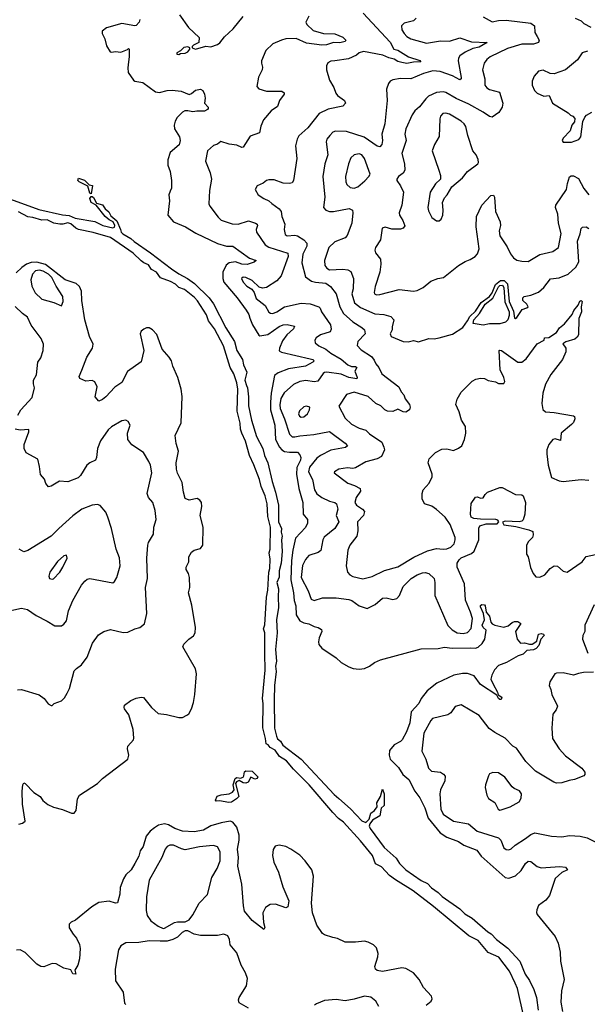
# Model space of a CAD drawing. Extents: x 2133461 to 2293071, y 753526 to 916327.
# Tile 259 of 459: x 2200982 to 2205383, y 858371 to 866013. Entities that reach past the tile are written whole.
import ezdxf

# ---------------------------------------------------------------- set-up
doc = ezdxf.new("R2010")
doc.units = 0

msp = doc.modelspace()

# ---------------------------------------------------------------- linework, layer by layer
at = {"layer": '0CON10XD'}
for points in [[(2201913.8, 866015), (2201908, 865995), (2201885, 865968.8), (2201873.8, 865966.2), (2201775, 865984.4), (2201655, 865950.8), (2201622, 865925), (2201620.8, 865905), (2201641.2, 865865), (2201655, 865810), (2201682.5, 865765), (2201695, 865760), (2201725, 865766.2), (2201765, 865760), (2201818.3, 865781.7), (2201825, 865790), (2201830, 865785), (2201832, 865725), (2201826.4, 865686.4), (2201820.8, 865639.2), (2201824.3, 865604.3), (2201863.3, 865545), (2201875.9, 865535.9), (2201936.7, 865525), (2202034.4, 865454.4), (2202065, 865449.2), (2202125, 865464.3), (2202165, 865465.6), (2202235, 865459.2), (2202295, 865433.8), (2202315, 865440), (2202345, 865465.8), (2202384.1, 865474.1), (2202403.1, 865463.1), (2202415.4, 865435.4), (2202420.4, 865405), (2202414.3, 865365), (2202442.5, 865335), (2202444.4, 865325), (2202438.1, 865315), (2202415, 865303.8), (2202356.1, 865303.9), (2202325, 865297.5), (2202285, 865307.1), (2202261.2, 865305), (2202245, 865296.5), (2202202.9, 865255), (2202186.7, 865225), (2202180, 865195), (2202182.1, 865165), (2202221.8, 865105), (2202226.4, 865075), (2202217.4, 865042.6), (2202147.5, 864982.5), (2202129.5, 864925), (2202130.6, 864885), (2202149.4, 864835), (2202158.6, 864765), (2202160, 864705), (2202148.8, 864681.2), (2202138, 864655), (2202143.6, 864606.4), (2202130, 864495), (2202173.3, 864445), (2202266.7, 864405), (2202346.5, 864356.5), (2202515, 864276.9), (2202585, 864254.4), (2202635, 864256), (2202762.9, 864162.9), (2202816.7, 864145), (2202799.5, 864130.5), (2202745, 864113.1), (2202705, 864116.1), (2202655, 864133), (2202605, 864126.5), (2202582.3, 864107.7), (2202557.1, 864055), (2202557.4, 864005), (2202565, 863976.9), (2202668.7, 863855), (2202738.8, 863758.8), (2202758.8, 863725), (2202767, 863697), (2202786.4, 863645), (2202835, 863565.5), (2202845, 863560), (2202905, 863571.1), (2202995, 863632.2), (2203025, 863644.6), (2203056.9, 863646.9), (2203112.5, 863635), (2203106.2, 863615), (2203052.6, 863567.4), (2203019.6, 863520.4), (2202995.4, 863465), (2202994, 863444), (2203011.9, 863431.9), (2203235, 863382), (2203255.7, 863375), (2203264.2, 863365), (2203256, 863355), (2203198, 863325), (2203065, 863303.1), (2202985, 863271.6), (2202957.3, 863252.7), (2202932.7, 863115), (2202927.2, 863045), (2202926.6, 862985), (2202940.9, 862930.9), (2202960, 862865), (2202965.7, 862755), (2202995.3, 862695), (2203013.6, 862673.6), (2203035, 862662.4), (2203075, 862655.7), (2203135, 862656.1), (2203154.8, 862635), (2203161, 862615), (2203158, 862595), (2203131.7, 862538.3), (2203128.4, 862485), (2203147.4, 862375), (2203177.3, 862265), (2203180.9, 862175), (2203214, 862135), (2203214.4, 862105), (2203198.8, 862071.2), (2203120.4, 861989.6), (2203099.5, 861895), (2203088.8, 861815), (2203084.8, 861665), (2203106.1, 861565), (2203110, 861505), (2203123.3, 861463.3), (2203126.9, 861395), (2203155, 861347.9), (2203185, 861331.2), (2203225, 861324.4), (2203265, 861304.4), (2203296.6, 861296.6), (2203321.2, 861281.2), (2203325.7, 861265), (2203303.3, 861216.7), (2203298.2, 861185), (2203301.5, 861165), (2203324.4, 861135), (2203435, 861060.6), (2203473.8, 861025), (2203535, 860989.5), (2203568.9, 860978.9), (2203615, 860972.7), (2203655, 860976.5), (2203695.3, 860994.7), (2203732, 861025), (2203780, 861045), (2204095, 861130.2), (2204226.2, 861133.8), (2204275, 861142.2), (2204335, 861135.9), (2204478, 861138), (2204515, 861136.5), (2204536.8, 861143.2), (2204568.7, 861171.3), (2204588.1, 861205), (2204600, 861275), (2204575.8, 861295), (2204568.6, 861315), (2204585.6, 861355), (2204577.5, 861405), (2204554.5, 861455), (2204555, 861466.7), (2204565.6, 861474.4), (2204585, 861471.9), (2204590.5, 861465), (2204600, 861415), (2204623.8, 861385), (2204635, 861337.5), (2204645, 861323.3), (2204665, 861313.3), (2204735, 861298.8), (2204770.7, 861309.3), (2204800, 861335), (2204818.3, 861341.7), (2204845, 861342.5), (2204867.5, 861327.5), (2204827.5, 861265), (2204840, 861205), (2204863.8, 861173.8), (2204895, 861176), (2204935, 861165.4), (2204955, 861167.3), (2204991.1, 861188.9), (2205005.5, 861244.5), (2205025, 861250), (2205043, 861243), (2205048, 861235), (2205021.5, 861205), (2205006.6, 861155), (2204986.9, 861133.1), (2204965, 861122.8), (2204915, 861118.2), (2204885, 861089.5), (2204846.7, 861075), (2204756.4, 861023.6), (2204695, 861000.6), (2204663.6, 860966.4), (2204642.5, 860925), (2204636.2, 860895), (2204652, 860855), (2204688, 860795), (2204693, 860773), (2204719.2, 860755), (2204715, 860736.2), (2204705, 860736), (2204694.3, 860745), (2204681.7, 860771.7), (2204554.3, 860854.3), (2204505, 860921.4), (2204455, 860940), (2204415, 860939.6), (2204349.2, 860925), (2204216.5, 860863.5), (2204140.6, 860805), (2204094.5, 860745), (2204077.5, 860705), (2204018, 860642), (2204006.2, 860555), (2203981, 860485), (2203946.8, 860425), (2203935, 860411.6), (2203884.6, 860385), (2203850, 860340), (2203845.5, 860305), (2203854.4, 860275), (2203919.8, 860209.8), (2203953.6, 860155), (2203998.8, 860115), (2204046.7, 860026.7), (2204083.6, 859975), (2204122.3, 859895), (2204149.1, 859815), (2204243.1, 859703.1), (2204295, 859668), (2204384.7, 859634.7), (2204426, 859606), (2204526.8, 859566.8), (2204560.1, 859520.1), (2204745, 859356.5), (2204775, 859350.4), (2204825, 859368.8), (2204871.4, 859408.6), (2204904.8, 859465.2), (2204925, 859481.5), (2204945, 859478.9), (2204995, 859441.5), (2205025, 859430.5), (2205169.7, 859440.3), (2205215, 859436.7), (2205228.8, 859415), (2205185, 859393.3), (2205133.4, 859346.6), (2205090.5, 859215), (2205060.2, 859179.8), (2205005, 859137.1), (2204990.6, 859105), (2204988.6, 859085), (2204995, 859068.8), (2205135, 858896.9), (2205156.5, 858846.5), (2205173.7, 858775), (2205175.6, 858705), (2205204.7, 858565), (2205183, 858475), (2205178.7, 858388.7), (2205191.5, 858315)], [(2202222.2, 866052.2), (2202291.7, 865951.7), (2202372.5, 865875), (2202370, 865835), (2202330, 865815), (2202320, 865805), (2202320, 865795), (2202345, 865783.3), (2202425, 865806.7), (2202465, 865802.5), (2202515, 865820), (2202535, 865834.3), (2202569.1, 865880.9), (2202636.5, 865943.5), (2202715, 866038.1)], [(2203225, 866040), (2203199.4, 865995), (2203209.2, 865975), (2203258.7, 865928.7), (2203337.4, 865907.4), (2203425, 865903.6), (2203486.9, 865876.9), (2203510, 865855), (2203506.2, 865845), (2203465, 865834.8), (2203415, 865836.4), (2203361.4, 865818.6), (2203324.1, 865815.9), (2203205, 865831.4), (2203125, 865868.6), (2203045, 865865.3), (2203010.8, 865855), (2202944.5, 865825), (2202891.5, 865775), (2202857.5, 865695), (2202855.8, 865675), (2202865.6, 865645), (2202863.1, 865625), (2202833.8, 865566.2), (2202821.2, 865495), (2202836, 865476), (2202895, 865459.1), (2203015, 865457.5), (2203033.3, 865445), (2203033.3, 865435), (2202996.2, 865385), (2202981.7, 865338.3), (2202931.2, 865305), (2202872, 865235), (2202853, 865187), (2202841.2, 865135), (2202770, 865110), (2202715, 865024), (2202705, 865020.8), (2202665, 865038.6), (2202605, 865047.5), (2202542.5, 865067.5), (2202515, 865046.7), (2202485, 865036.2), (2202439.2, 864995), (2202422.9, 864915), (2202460, 864825), (2202468.6, 864775), (2202453, 864687), (2202447.5, 864585), (2202455.7, 864565), (2202520.3, 864480.3), (2202545, 864457.8), (2202628.6, 864428.6), (2202675, 864426.5), (2202755, 864451.4), (2202810, 864435), (2202823.8, 864425), (2202826, 864415), (2202814.3, 864385), (2202818.1, 864365), (2202884.8, 864264.8), (2202915, 864247.3), (2203060.5, 864200.5), (2203062.5, 864175), (2203010.6, 864025), (2202975, 863985.6), (2202895.9, 863934.1), (2202865, 863929.5), (2202838.2, 863938.2), (2202785, 863988.5), (2202735, 864013.6), (2202715, 864014.4), (2202702.9, 864005), (2202713.6, 863975), (2202742.2, 863945), (2202782.2, 863922.2), (2202799.2, 863895), (2202815, 863850.6), (2202885.6, 863795), (2202915, 863743.1), (2202925.4, 863735.4), (2202945, 863733.1), (2202975, 863746.4), (2203034.7, 863785.3), (2203165, 863813.1), (2203235, 863807.1), (2203300.6, 863785), (2203312.9, 863775), (2203322.2, 863745), (2203392.9, 863645), (2203398.3, 863611.7), (2203389.1, 863590.9), (2203315, 863568.2), (2203282, 863545), (2203269.2, 863525), (2203274.2, 863505), (2203301.3, 863481.3), (2203355, 863456.9), (2203395, 863423.9), (2203475, 863378.2), (2203525.8, 863335.8), (2203555, 863322.3), (2203585, 863321.5), (2203595.4, 863315), (2203581.6, 863285), (2203598.5, 863235), (2203595.4, 863224.6), (2203535, 863235.6), (2203475, 863260.8), (2203362.9, 863277.1), (2203345.3, 863274.7), (2203335, 863266.2), (2203292.5, 863207.5), (2203265, 863202.5), (2203201.9, 863211.9), (2203155.3, 863204.7), (2203105, 863181.9), (2203031.8, 863118.2), (2203007.8, 863072.2), (2202999.5, 863025), (2203002.5, 862995), (2203035.8, 862915.8), (2203075, 862795.6), (2203095, 862776.7), (2203115, 862774.5), (2203155.3, 862784.7), (2203263.8, 862793.8), (2203385, 862817.1), (2203506.8, 862726.8), (2203523.3, 862705), (2203507.1, 862692.9), (2203395, 862671.2), (2203315, 862630.6), (2203285, 862609.3), (2203229, 862541), (2203220.8, 862505), (2203251.1, 862445), (2203266.9, 862365), (2203285, 862332.2), (2203325.9, 862305.9), (2203385, 862275.4), (2203425, 862266.2), (2203438.2, 862255), (2203447.5, 862215), (2203435.8, 862165), (2203457.5, 862115), (2203424.4, 862065), (2203342.2, 861997.8), (2203331.8, 861975), (2203316.8, 861893.2), (2203295, 861876.9), (2203224, 861855), (2203197.6, 861822.4), (2203175, 861776.2), (2203164.7, 861685), (2203219.3, 861579.3), (2203242.5, 861515), (2203265, 861504.4), (2203330, 861525), (2203435, 861526.9), (2203535, 861513.3), (2203558, 861505), (2203613.6, 861463.6), (2203675, 861442.5), (2203739.2, 861475), (2203795, 861522.9), (2203824.3, 861525.7), (2203875, 861514.4), (2203905, 861522.2), (2203927.1, 861545), (2203955.5, 861615), (2204017.9, 861675), (2204064.4, 861705), (2204105, 861720.8), (2204125, 861723.3), (2204153.3, 861715), (2204196, 861675), (2204201.9, 861645), (2204200, 861545), (2204300.6, 861310.6), (2204335, 861277.7), (2204375, 861254.7), (2204421.5, 861248.5), (2204455, 861256.2), (2204482.2, 861287.8), (2204493.5, 861365), (2204478.4, 861415), (2204437.9, 861507.9), (2204430, 861635), (2204374.5, 861765), (2204374.4, 861795), (2204388.7, 861821.3), (2204405, 861835.4), (2204485, 861870), (2204505, 861887.5), (2204541.2, 861975), (2204543.1, 862066.9), (2204550.6, 862085), (2204599.3, 862100.7), (2204685, 862099.2), (2204696.9, 862115), (2204688.9, 862128.9), (2204675, 862133.9), (2204553.8, 862136.2), (2204502.9, 862142.9), (2204482.9, 862152.9), (2204476.2, 862175), (2204482.3, 862257.7), (2204515, 862307.1), (2204531.2, 862311.2), (2204555, 862300), (2204575, 862302.5), (2204590.7, 862329.3), (2204610, 862345), (2204705, 862382.5), (2204721.7, 862381.7), (2204825, 862327.5), (2204875, 862326.2), (2204885, 862318), (2204902.9, 862265), (2204898.1, 862175), (2204885, 862131.5), (2204875, 862121.1), (2204855, 862115.2), (2204745, 862122.2), (2204725.9, 862114.1), (2204735, 862093.8), (2204830.1, 862080.1)], [(2203646, 866065), (2203855, 865838.2), (2203883.3, 865785), (2203915, 865776.9), (2203995.9, 865725.9), (2204085, 865695.6), (2204092.5, 865685), (2204035, 865684), (2203985, 865674.1), (2203945, 865680), (2203915, 865689.2), (2203885, 865708.2), (2203845, 865716), (2203797.2, 865737.2), (2203646.7, 865766.7), (2203615, 865755.6), (2203592.8, 865737.2), (2203531.3, 865708.7), (2203424.4, 865694.4), (2203395, 865690.6), (2203371.9, 865678.1), (2203362, 865655), (2203360, 865625), (2203383.4, 865543.4), (2203417.1, 865487.1), (2203432.4, 865442.4), (2203445.4, 865425.4), (2203500, 865385), (2203508.8, 865365), (2203486.6, 865343.4), (2203375, 865318.1), (2203305, 865285.6), (2203215, 865174.2), (2203147.4, 865112.6), (2203133.1, 865085), (2203121.1, 865035), (2203131.1, 864935), (2203104.3, 864765), (2203095, 864747.5), (2203075, 864742.3), (2203025, 864743.8), (2202955, 864769.2), (2202915, 864770.8), (2202895, 864766), (2202868.8, 864745), (2202823.8, 864725), (2202807.5, 864695), (2202832, 864655), (2202873.8, 864625), (2202915, 864608.1), (2202937.7, 864587.7), (2202994.3, 864545), (2203010, 864525), (2203014.3, 864485), (2203037.8, 864425), (2203033.5, 864385), (2203039.2, 864345), (2203055.6, 864335.6), (2203115, 864340.5), (2203135.5, 864335.5), (2203184.6, 864304.6), (2203209.1, 864279.1), (2203208.1, 864255), (2203176.4, 864193.6), (2203168.5, 864125), (2203198.3, 864018.3), (2203245, 863983.8), (2203275, 863975.4), (2203355, 863968.1), (2203391.7, 863941.7), (2203437.1, 863885), (2203464.7, 863785), (2203493.8, 863733.8), (2203565, 863667.7), (2203634.4, 863625), (2203655.6, 863605), (2203661.1, 863575), (2203602.7, 863515), (2203599.5, 863485), (2203630.8, 863450.8), (2203709.5, 863399.5), (2203729.6, 863369.6), (2203742.8, 863342.8), (2203766.9, 863315), (2203790, 863265), (2203922.5, 863165), (2203938.8, 863125), (2203961.2, 863101.2), (2203970.3, 863070.3), (2204005, 863027.5), (2204008.8, 863005), (2204003.8, 862985), (2203975, 862968), (2203955, 862970), (2203915, 862990), (2203875, 862972.9), (2203835, 862974.5), (2203814.2, 862985), (2203782, 863015), (2203744.3, 863035), (2203685, 863087.8), (2203575, 863122.1), (2203515.4, 863104.6), (2203456.7, 863013.3), (2203505, 862921.4), (2203555.7, 862875), (2203615, 862843.3), (2203665, 862827.1), (2203695, 862799.2), (2203789.2, 862735), (2203806.4, 862696.4), (2203809.4, 862675), (2203786.3, 862623.7), (2203755, 862604.4), (2203665, 862582.5), (2203585.3, 862534.7), (2203565, 862530), (2203524.3, 862534.3), (2203455.8, 862524.2), (2203423.3, 862505), (2203421.2, 862495), (2203525, 862416.2), (2203578.5, 862398.5), (2203622.2, 862375), (2203624.5, 862355), (2203592.1, 862305), (2203580.5, 862265), (2203592.9, 862245), (2203640.8, 862215), (2203655.6, 862195), (2203646.7, 862165), (2203601.8, 862115), (2203603.3, 862045), (2203595.4, 862005), (2203542.5, 861935), (2203525.8, 861895), (2203514.1, 861774.1), (2203523.8, 861725), (2203541.2, 861705), (2203565, 861690.6), (2203643.2, 861673.2), (2203715, 861692.2), (2203810.9, 861739.1), (2203913.6, 861766.4), (2204037, 861843), (2204145, 861891.4), (2204215, 861908.6), (2204265, 861903.1), (2204295, 861906.5), (2204325, 861919.5), (2204349.5, 861945), (2204359.5, 861975), (2204358.5, 861995), (2204320.6, 862095), (2204281.8, 862151.8), (2204215, 862212.9), (2204176.3, 862236.3), (2204121.2, 862255), (2204101.4, 862295), (2204101.9, 862335), (2204111.4, 862365), (2204156, 862415), (2204180, 862465), (2204179.2, 862485), (2204148, 862575), (2204155.9, 862604.1), (2204205.9, 862654.1), (2204255, 862680), (2204293.6, 862683.6), (2204345, 862670), (2204385, 862688.8), (2204410, 862705), (2204430.8, 862755), (2204440.8, 862805), (2204438.8, 862855), (2204408.8, 862905), (2204390.5, 862970.5), (2204363.9, 863026.1), (2204375, 863067.5), (2204405, 863123.3), (2204491.2, 863208.8), (2204517.7, 863222.3), (2204555, 863230.8), (2204585, 863229.2), (2204615, 863212), (2204672.3, 863202.3), (2204695, 863190), (2204735, 863190), (2204742.5, 863205), (2204736.2, 863235), (2204708.1, 863295), (2204698.8, 863445), (2204705, 863449.2), (2204718, 863445), (2204845, 863354.4), (2204875, 863354.4), (2204908.6, 863381.4), (2204993.2, 863496.8), (2205047.5, 863525), (2205050, 863545), (2205085, 863546.7), (2205144.2, 863585), (2205167.3, 863622.7), (2205205, 863651.9), (2205264.5, 863725.5), (2205278.9, 863755), (2205312.6, 863797.4), (2205325, 863827.5), (2205335, 863833.8), (2205343.8, 863825), (2205335.7, 863785), (2205338.6, 863745), (2205317.1, 863695), (2205313.9, 863566.1), (2205305, 863549.2), (2205286, 863535), (2205216.9, 863513.1), (2205192.3, 863497.7), (2205216.7, 863465), (2205215.5, 863435), (2205190.6, 863375), (2205101, 863259), (2205059.6, 863185), (2205037.9, 863115), (2205030, 863035), (2205038.3, 862988.3), (2205058.8, 862968.8), (2205125, 862964.3), (2205275, 862938), (2205283.6, 862933.6), (2205286.7, 862915), (2205275, 862887.5), (2205259.7, 862870.3), (2205180.8, 862805), (2205175, 862747.5), (2205135, 862759.2), (2205115, 862755.8), (2205085, 862716.7), (2205070, 862675), (2205068, 862645), (2205080, 862555), (2205105, 862460), (2205165, 862434.3), (2205195, 862428.6), (2205335, 862445.6), (2205395, 862440.6)], [(2204055, 866025.8), (2204035, 866005.6), (2203962.7, 865987.3), (2203941.4, 865965), (2203944.4, 865935), (2203964.3, 865905), (2203985, 865883.1), (2204015, 865865.6), (2204135, 865831.1), (2204245, 865849.4), (2204315, 865846.9), (2204395, 865872.2), (2204485, 865840.9), (2204605.8, 865835), (2204545, 865798.9), (2204495, 865789.3), (2204435, 865761), (2204395, 865733.3), (2204384.8, 865715.2), (2204382.5, 865695), (2204405.5, 865564.5), (2204405.4, 865554.6), (2204395, 865545.7), (2204337.2, 865577.2), (2204241, 865611), (2204185, 865616.7), (2204113.9, 865596.1), (2204015, 865553.9), (2203933.5, 865556.5), (2203875, 865546.9), (2203853.8, 865535), (2203841.7, 865518.3), (2203825.8, 865475), (2203830, 865385), (2203813.1, 865205), (2203788.8, 865125), (2203794.2, 865075), (2203789.2, 865045), (2203775, 865026.2), (2203755, 865032), (2203652.8, 865102.8), (2203515, 865144.6), (2203431.2, 865148.8), (2203410.9, 865139.1), (2203385.6, 865115), (2203364.5, 865085), (2203358.5, 865065), (2203370, 864965), (2203348.5, 864895), (2203331.5, 864795), (2203349.2, 864635), (2203336.7, 864555), (2203355, 864536.2), (2203384.5, 864524.5), (2203415, 864523.5), (2203536.8, 864546.8), (2203561.2, 864535), (2203566, 864515), (2203556.5, 864435), (2203521.4, 864338.6), (2203505, 864320.6), (2203425, 864289.1), (2203378.5, 864245), (2203346.5, 864145), (2203347.1, 864105), (2203364.3, 864085), (2203385, 864072.9), (2203486.3, 864076.3), (2203525, 864071.5), (2203549.4, 864059.4), (2203570.4, 864005), (2203567.4, 863925), (2203556.8, 863885), (2203576.8, 863815), (2203625, 863779.7), (2203735, 863729.4), (2203805, 863726.1), (2203859.3, 863709.3), (2203881.9, 863685), (2203869.4, 863629.4), (2203871.2, 863605), (2203854.3, 863575), (2203861.2, 863555), (2203955, 863515.6), (2203995, 863512.5), (2204035, 863524), (2204075, 863513.8), (2204155, 863538), (2204195, 863536.2), (2204233.9, 863543.9), (2204337.3, 863572.7), (2204416.7, 863625), (2204455, 863676.2), (2204471.4, 863708.6), (2204515, 863751.5), (2204560.8, 863819.2), (2204625, 863863.8), (2204645, 863892.2), (2204672.4, 863957.6), (2204709.7, 863990.3), (2204738.6, 863988.6), (2204763, 863963), (2204776.7, 863825), (2204811.6, 863751.6), (2204817.7, 863697.7), (2204825, 863694.2), (2204837, 863703), (2204877.3, 863762.7), (2204915, 863776.2), (2204923.8, 863785), (2204913.8, 863805), (2204882.5, 863835), (2204883.3, 863855), (2204893.3, 863865), (2204945, 863875.6), (2205005, 863898.9), (2205046.9, 863935), (2205097.6, 864002.4), (2205165, 864010.4), (2205235, 864037.1), (2205295, 864093.3), (2205316.5, 864135), (2205307.2, 864295), (2205328.2, 864351.8), (2205335, 864393.3), (2205345, 864402.5), (2205375, 864406.2), (2205395, 864393.8)], [(2204575, 866034.3), (2204645, 865996), (2204695, 866007.1), (2204755, 866008.5), (2204945.5, 865985.5), (2204974.2, 865965), (2204976.9, 865915), (2204993.5, 865883.5), (2205010.8, 865855), (2205003.8, 865835), (2204965, 865823.6), (2204875, 865824.5), (2204765, 865790.7), (2204630, 865725), (2204605, 865704.4), (2204583.6, 865675), (2204571.1, 865625), (2204588.5, 865555), (2204588.9, 865505), (2204603.1, 865485), (2204625, 865471.4), (2204701.7, 865451.7), (2204729.2, 865365), (2204723.8, 865335), (2204697.3, 865292.7), (2204645, 865256.7), (2204625, 865261.2), (2204576.7, 865295), (2204465, 865357.1), (2204365, 865400.4), (2204285, 865447.5), (2204265, 865452.2), (2204215, 865447.5), (2204151.4, 865418.6), (2204129.8, 865400.2), (2204082.2, 865337.8), (2204046.2, 865305), (2204024.5, 865275.5), (2203975.6, 865165), (2203969.2, 865125), (2203977.8, 865075), (2203945.5, 864975), (2203964.5, 864895), (2203969.1, 864845), (2203955, 864821.4), (2203918, 864795), (2203906, 864775), (2203906.2, 864765), (2203935, 864724), (2203957.3, 864675), (2203945.4, 864575), (2203923.5, 864515), (2203926.5, 864495), (2203952.7, 864455), (2203967.6, 864412.4), (2203956.2, 864395), (2203935, 864386.7), (2203867.6, 864387.6), (2203815, 864404.2), (2203793.5, 864396.5), (2203779.6, 864305), (2203741.2, 864245), (2203736, 864225), (2203740, 864205), (2203778.6, 864155), (2203782.2, 864115), (2203774.5, 864055), (2203737.9, 863942.1), (2203730, 863895), (2203734.3, 863884.3), (2203748.6, 863878.6), (2203775, 863880.5), (2203925, 863919.1), (2204035, 863906.9), (2204065, 863911.4), (2204110, 863935), (2204170, 863985), (2204225, 864005.7), (2204268.3, 864011.7), (2204385, 864104.2), (2204435, 864136.7), (2204475, 864151.2), (2204514.1, 864175.9), (2204532.7, 864197.3), (2204545.6, 864235), (2204521.9, 864405), (2204522.9, 864485), (2204566.2, 864575), (2204635, 864650), (2204655, 864652.5), (2204663.8, 864635), (2204670.5, 864525), (2204708.1, 864445), (2204708.9, 864415), (2204700.5, 864375), (2204705, 864336), (2204761.6, 864251.6), (2204786.4, 864195), (2204810.6, 864165), (2204837.3, 864147.3), (2204875, 864137.9), (2204925, 864136.9), (2205015, 864190.5), (2205116, 864214), (2205158.5, 864245), (2205181.1, 864355), (2205158.8, 864435), (2205153.3, 864505), (2205137.5, 864555), (2205140, 864575), (2205221.9, 864695), (2205228.3, 864741.7), (2205245, 864793.3), (2205258.8, 864801.2), (2205275, 864800.8), (2205315, 864781.2), (2205355, 864702.5), (2205395, 864653.1)], [(2205290, 866025), (2205334.4, 866004.4), (2205356.2, 865985), (2205411.2, 865955)], [(2202215, 865743.8), (2202228.3, 865751.7), (2202265, 865753.8), (2202285, 865763.3), (2202302.5, 865785), (2202300, 865795), (2202285, 865802.5), (2202255, 865796.7), (2202229.3, 865770.7), (2202200, 865755), (2202200, 865745), (2202215, 865743.8)], [(2205385, 865768), (2205343.3, 865755), (2205307, 865703), (2205215, 865623.8), (2205125, 865592.5), (2205095, 865595.7), (2205040.9, 865620.9), (2205005, 865614.3), (2204970, 865575), (2204955.6, 865535), (2204954.4, 865505), (2204974, 865465), (2204995, 865444), (2205045, 865418.8), (2205087.5, 865425), (2205114.3, 865364.3), (2205235, 865290), (2205251.7, 865271.7), (2205270, 865265), (2205286.4, 865246.4), (2205285, 865220), (2205263.3, 865195), (2205250.5, 865149.5), (2205195, 865092.5), (2205187.5, 865075), (2205195, 865063.3), (2205261.7, 865061.7), (2205316.1, 865083.9), (2205333.3, 865105), (2205347.3, 865222.7), (2205362.9, 865257.1), (2205376.9, 865273.1), (2205417.1, 865295)], [(2204235, 864453.3), (2204250, 864465), (2204262.7, 864497.3), (2204265.7, 864535.7), (2204260, 864595), (2204275, 864630), (2204297.3, 864652.7), (2204333, 864717), (2204415, 864785.8), (2204455.4, 864834.6), (2204534, 864895), (2204539.2, 864905), (2204537.3, 864927.3), (2204521.2, 864965), (2204494.4, 864995), (2204455.5, 865115), (2204441.2, 865185), (2204429.5, 865205), (2204405, 865226.9), (2204315, 865278.9), (2204285, 865288.8), (2204264, 865286), (2204245.6, 865265), (2204240.5, 865245), (2204234.5, 865105.5), (2204197.1, 865045), (2204180, 864995), (2204232.5, 864845), (2204243.6, 864803.6), (2204243.6, 864776.4), (2204205, 864740), (2204163.8, 864673.8), (2204145.7, 864555.7), (2204150.7, 864530.7), (2204178.8, 864478.8), (2204215, 864453.3), (2204235, 864453.3)], [(2203575, 864704.7), (2203605, 864717.3), (2203657.8, 864762.2), (2203688.8, 864795), (2203698.8, 864815), (2203655.7, 864935.7), (2203635, 864963.5), (2203615, 864971.5), (2203575, 864964.5), (2203550, 864940), (2203530.8, 864895), (2203507.7, 864795), (2203509.5, 864755), (2203518.9, 864735), (2203545, 864709.6), (2203575, 864704.7)], [(2201535, 864662.5), (2201525, 864667.5), (2201511.2, 864721.2), (2201443.3, 864755), (2201433.8, 864765), (2201437.5, 864782.5), (2201485, 864766.7), (2201520.5, 864730.5), (2201547.1, 864727.1), (2201535, 864662.5)], [(2200910.5, 864620.5), (2201130, 864540), (2201315, 864499.2), (2201365, 864493.5), (2201413.4, 864473.4), (2201565, 864447.3), (2201626.9, 864416.9), (2201705, 864397.8), (2201717, 864403), (2201719.5, 864415), (2201705.6, 864445.6), (2201675, 864460.4), (2201645, 864486.4), (2201574.6, 864574.6), (2201535.7, 864595), (2201526, 864625), (2201535, 864640), (2201545, 864640.8), (2201555, 864634), (2201578.8, 864588.8), (2201625, 864576.9), (2201644.6, 864544.6), (2201672.3, 864522.3), (2201689.8, 864489.8), (2201735, 864451.4), (2201764.4, 864385.6), (2201769.5, 864365), (2201781.7, 864351.7), (2201845, 864315.5), (2201870.5, 864290.5), (2201995.7, 864205), (2202158.7, 864078.7), (2202215, 864040.5), (2202282.9, 864005), (2202336.7, 863965), (2202450.4, 863855), (2202485, 863806.9), (2202580.5, 863620.5), (2202646.9, 863515), (2202666.8, 863445), (2202708.7, 863375), (2202717.5, 863335), (2202742.1, 863277.9), (2202728.2, 863215), (2202740.5, 863175), (2202748.8, 863155), (2202757.3, 863085), (2202756.4, 863016.4), (2202780, 862905), (2202818.8, 862778.8), (2202867.9, 862685), (2202880.9, 862630.9), (2202906.9, 862575), (2202938.5, 862428.5), (2202966.5, 862345), (2202987.5, 862245), (2202987.5, 862115), (2203011.8, 862065), (2203008.9, 862035), (2203017.8, 862005), (2203012.1, 861975), (2203017.1, 861885), (2203009.6, 861795), (2202994.5, 861735), (2202995, 861687.5), (2202976.1, 861645), (2202987.5, 861595), (2202987.2, 861535), (2202987.9, 861452.1), (2202973.9, 861356.1), (2202978.2, 861255), (2202965.2, 861125), (2202972.8, 861035), (2202965.7, 860995), (2202969.5, 860955), (2202958.2, 860845), (2202955.2, 860735), (2202958.7, 860515), (2202972.1, 860452.1), (2202981.6, 860431.6), (2203005, 860413.1), (2203021.6, 860381.6), (2203165, 860273), (2203420.1, 860000.1), (2203457.5, 859967.5), (2203547.4, 859887.4), (2203635.3, 859795), (2203666.4, 859783.6), (2203691.1, 859808.9), (2203705.4, 859855), (2203732.7, 859875), (2203754, 859905), (2203751.8, 859935), (2203778.9, 859985), (2203795, 860040), (2203807.1, 860005), (2203807.7, 859915), (2203785.4, 859894.6), (2203773.8, 859835), (2203718.8, 859801.2), (2203697.4, 859772.6), (2203692.7, 859755), (2203698.5, 859735), (2203809.2, 859589.2), (2203902.3, 859505), (2203926.5, 859465), (2203975, 859415.2), (2204095, 859333.1), (2204145, 859309.5), (2204175.8, 859275), (2204227.8, 859237.8), (2204258.9, 859208.9), (2204395, 859111.1), (2204434.1, 859074.1), (2204490.3, 859040.3), (2204611.6, 858935), (2204638.8, 858918.8), (2204679.2, 858875), (2204766.9, 858806.9), (2204860, 858705), (2204901.8, 858605), (2204935.1, 858555.1), (2204968.9, 858485), (2204988.4, 858425), (2205000.8, 858325)], [(2204889.9, 858275), (2204840.8, 858495), (2204824.3, 858534.3), (2204778.5, 858628.5), (2204696.2, 858736.2), (2204615, 858773.8), (2204537.7, 858867.7), (2204465, 858902.3), (2204191.1, 859131.1), (2204032.1, 859252.1), (2203895, 859336.3), (2203850.6, 859370.6), (2203787.6, 859437.6), (2203740.4, 859460.4), (2203717.2, 859527.2), (2203625, 859640.5), (2203493.4, 859785), (2203454.4, 859814.4), (2203410.3, 859860.3), (2203225.9, 860075.9), (2203105, 860196.7), (2203050.1, 860260.1), (2202997.5, 860295), (2202963.8, 860343.8), (2202924.3, 860365), (2202908.8, 860385), (2202892.3, 860392.3), (2202887.9, 860435), (2202866.4, 860516.4), (2202870.8, 860705), (2202865.5, 860745), (2202886.2, 860963.8), (2202884, 861095), (2202881.5, 861255), (2202873.6, 861285), (2202883.5, 861316.5), (2202895, 861530), (2202905.4, 861585), (2202912.5, 861725), (2202920.4, 861755), (2202923.8, 861825), (2202915.5, 861875), (2202923.1, 861905), (2202925.5, 862075), (2202905, 862157.5), (2202899.6, 862255), (2202886.6, 862316.6), (2202855, 862390), (2202840.8, 862445), (2202798.4, 862558.4), (2202765, 862632), (2202732.3, 862742.3), (2202705.4, 862805.4), (2202694.1, 862835), (2202691.7, 862881.7), (2202667.9, 862975), (2202672.7, 863145), (2202664.6, 863195), (2202642.3, 863265), (2202612.7, 863315), (2202562, 863482), (2202492.7, 863612.7), (2202447.1, 863675), (2202431.4, 863721.4), (2202361.6, 863831.6), (2202338, 863858), (2202259.6, 863919.6), (2202215, 863934.7), (2202189.9, 863959.9), (2202150.8, 863980.8), (2202075, 864010), (2202042.8, 864052.8), (2202005, 864074.6), (2201980.5, 864110.5), (2201945, 864125.5), (2201925, 864142.1), (2201862.3, 864202.3), (2201685, 864322.5), (2201551.9, 864361.9), (2201438.8, 864385), (2201416.9, 864395), (2201377.8, 864427.8), (2201355, 864436.7), (2201317.5, 864425), (2201294.5, 864425.5), (2201246.2, 864435), (2201195, 864459.2), (2201155, 864457.3), (2201085, 864478.8), (2201045, 864482.7), (2200972.6, 864522.6)], [(2200975, 859770.6), (2201005, 859776), (2201025, 859792.5), (2201004.4, 859925), (2201000, 860025), (2201006.7, 860075), (2201015, 860090), (2201025, 860086.2), (2201090.8, 860015), (2201141.2, 859985), (2201162.5, 859952.5), (2201201.3, 859921.3), (2201245, 859900.6), (2201315, 859883.1), (2201385, 859854.2), (2201405, 859854), (2201419.4, 859875), (2201430, 859965), (2201445.6, 859995), (2201585, 860085.7), (2201625, 860124.2), (2201820.8, 860275), (2201828.1, 860305), (2201817.8, 860355), (2201819.4, 860375), (2201865, 860423.8), (2201867.7, 860437.7), (2201860.6, 860505), (2201828.3, 860618.3), (2201795, 860663.8), (2201792.9, 860675), (2201795.8, 860694.2), (2201845, 860730), (2201885, 860748), (2201925, 860756), (2201941.7, 860751.7), (2202005, 860674), (2202055, 860629.2), (2202120.2, 860620.2), (2202215, 860596.2), (2202245, 860597.8), (2202278.8, 860615), (2202293, 860627), (2202313.8, 860665), (2202330, 860715), (2202339.2, 860775), (2202352.9, 860935), (2202344.2, 860975), (2202246.7, 861145), (2202254.4, 861165.6), (2202293.6, 861206.4), (2202329.1, 861230.9), (2202342.5, 861255), (2202344.5, 861295), (2202318, 861468), (2202292, 861565), (2202301.2, 861605), (2202298, 861685), (2202291.2, 861715), (2202273.8, 861745), (2202272.5, 861765), (2202292.5, 861805), (2202294.2, 861845), (2202315, 861881.2), (2202335, 861897.1), (2202385, 861910), (2202402, 861935), (2202403.6, 862073.6), (2202382.5, 862165), (2202394.3, 862235), (2202390.8, 862265), (2202378.8, 862285), (2202356.8, 862296.8), (2202295, 862284), (2202266.2, 862296.2), (2202252.9, 862345), (2202242.4, 862422.4), (2202204.6, 862494.6), (2202196.7, 862525), (2202194.4, 862575), (2202212.9, 862665), (2202195.7, 862725), (2202188.1, 862785), (2202233.1, 862885), (2202241.7, 863088.3), (2202234.5, 863145), (2202207.1, 863235), (2202168.5, 863325), (2202159.1, 863365), (2202141.5, 863395), (2202087.5, 863455), (2202045, 863570), (2202012.5, 863605), (2201985, 863620.7), (2201965, 863621.3), (2201945, 863612.3), (2201924.8, 863595.2), (2201916.6, 863575), (2201944.6, 863445), (2201922.9, 863357.1), (2201818.1, 863281.9), (2201775, 863197.1), (2201719.8, 863160.2), (2201651.2, 863085), (2201625, 863066.2), (2201595, 863053.8), (2201567.5, 863085), (2201582.5, 863165), (2201565, 863203.3), (2201545, 863212), (2201495, 863208.8), (2201449.3, 863229.3), (2201444, 863245), (2201463.9, 863293.9), (2201503.5, 863395), (2201546.9, 863465), (2201552.5, 863495), (2201523.1, 863555), (2201487.9, 863685), (2201464.7, 863835), (2201461.4, 863905), (2201445, 863941.5), (2201419.3, 863965), (2201334.6, 863995), (2201183.3, 864113.3), (2201115, 864131.9), (2201071.4, 864128.6), (2201034.5, 864115.5), (2200998.9, 864091.1), (2200955, 864048)], [(2201305, 863792.5), (2201320, 863825), (2201317.1, 863865), (2201265, 863944.5), (2201231.2, 864011.2), (2201205, 864037.7), (2201165, 864061.6), (2201135, 864069.8), (2201104.6, 864065), (2201082, 864038), (2201068.9, 863995), (2201076.1, 863945), (2201103, 863893), (2201155, 863844.5), (2201247.5, 863817.5), (2201305, 863792.5)], [(2204575, 863642.9), (2204498.9, 863655), (2204502.2, 863685), (2204546.3, 863733.7), (2204592.2, 863805), (2204649.3, 863850.7), (2204695, 863941), (2204705, 863949.3), (2204725, 863952.4), (2204736, 863935), (2204742.7, 863822.7), (2204777.1, 863745), (2204776.8, 863716.8), (2204767.3, 863682.7), (2204748.4, 863665), (2204705, 863651.5), (2204625, 863653.4), (2204575, 863642.9)], [(2200967.4, 862942.6), (2200991.5, 862985), (2201078.1, 863081.9), (2201095.7, 863155), (2201088.3, 863188.3), (2201090, 863215), (2201112.3, 863257.7), (2201123.8, 863355), (2201145, 863390), (2201164.4, 863445), (2201167.1, 863495), (2201149.7, 863539.7), (2201072.2, 863642.2), (2201043.8, 863703.8), (2201005, 863731.9), (2200947.3, 863787.3)], [(2203165, 862927.8), (2203185, 862931.1), (2203214.2, 862955), (2203230, 862985), (2203232.5, 863005), (2203205, 863012.5), (2203185, 863009.4), (2203151.9, 862978.1), (2203144.6, 862955), (2203152.5, 862935), (2203165, 862927.8)], [(2200965, 860812), (2200995, 860813.8), (2201133, 860773), (2201171.2, 860745), (2201202.3, 860702.3), (2201225, 860690), (2201235, 860690), (2201250, 860705), (2201305, 860726.2), (2201329.5, 860750.5), (2201350.3, 860785), (2201367.1, 860822.9), (2201405, 860959.2), (2201421.6, 860978.4), (2201460.8, 861005), (2201506, 861065), (2201546.7, 861173.3), (2201592.3, 861237.7), (2201634.1, 861265.9), (2201685, 861280), (2201785, 861256.7), (2201819.3, 861260.7), (2201875, 861286.2), (2201913.9, 861296.1), (2201950, 861325), (2201968, 861405), (2201958.6, 861605), (2201973, 861677), (2201968.1, 861835), (2201974.3, 861935), (2201980, 861955), (2202018.9, 862021.1), (2202022.2, 862075), (2202040.6, 862135), (2202033.3, 862205), (2202014.3, 862265), (2201982, 862305), (2201970, 862335), (2202005.7, 862495), (2201995.6, 862555), (2201984.4, 862585), (2201942, 862655), (2201852.7, 862712.7), (2201820, 862755), (2201818, 862805), (2201838, 862865), (2201824.1, 862894.1), (2201805, 862906), (2201775, 862900), (2201695, 862853.1), (2201669.2, 862830.8), (2201607.8, 862745), (2201584.4, 862685), (2201576.9, 862615), (2201568.6, 862595), (2201525, 862574.4), (2201501.4, 862555), (2201454.2, 862475), (2201435, 862457.1), (2201355, 862425.7), (2201289.5, 862430.5), (2201225, 862392.5), (2201205, 862387.5), (2201184.2, 862414.2), (2201175, 862447.5), (2201144.2, 862484.2), (2201135.7, 862544.3), (2201123.1, 862603.1), (2201032.1, 862652.1), (2201015.8, 862685), (2201015.7, 862715), (2201053.8, 862815), (2201053, 862833), (2200985, 862828.1), (2200947.5, 862835)], [(2200853.3, 861415), (2200997, 861447), (2201043.3, 861435), (2201109.1, 861389.1), (2201195, 861344), (2201255, 861308), (2201305, 861310), (2201325, 861321.2), (2201345, 861347.5), (2201361.4, 861425), (2201392.9, 861505), (2201462.5, 861625), (2201486, 861655), (2201505, 861670), (2201525, 861675.8), (2201705, 861643.8), (2201717.9, 861652.1), (2201735.4, 861684.6), (2201760, 861775), (2201755.4, 861835.4), (2201730.5, 861905), (2201693.3, 862065), (2201665, 862152.5), (2201649.7, 862189.7), (2201605, 862244), (2201585, 862249.2), (2201545, 862245.8), (2201465, 862213.1), (2201395, 862163.1), (2201286.4, 862063.6), (2201225, 862003.8), (2201045, 861893.8), (2201015, 861883.8), (2200976.7, 861905)], [(2204830.1, 862080.1), (2204930, 862055), (2204960, 862040), (2204964.3, 862015), (2204958.6, 861995), (2204927.6, 861962.4), (2204912.5, 861935), (2204911.2, 861865), (2204923.8, 861845), (2204942.7, 861762.7), (2204963.3, 861715), (2204985, 861690), (2205015, 861686.2), (2205053.3, 861705), (2205094, 861755), (2205125, 861774), (2205152.7, 861772.7), (2205195, 861734), (2205226.1, 861726.1), (2205344.2, 861805), (2205373, 861847), (2205505, 861876.5)], [(2201235, 861670), (2201245, 861674), (2201294, 861725), (2201317.5, 861765), (2201350, 861835), (2201346.2, 861856.2), (2201325, 861852.5), (2201275, 861808.8), (2201216.2, 861725), (2201208.8, 861695), (2201213.8, 861675), (2201235, 861670)], [(2205435, 861472.9), (2205364.6, 861315), (2205364.5, 861265), (2205349.5, 861235), (2205345.6, 861205), (2205387.3, 861097.3)], [(2205431.1, 860948.9), (2205354.4, 860945.6), (2205315, 860940), (2205275, 860925.5), (2205195, 860943.1), (2205145, 860940.8), (2205131.2, 860935), (2205092, 860875), (2205088, 860845), (2205101.2, 860815), (2205108, 860775), (2205152, 860685), (2205142.3, 860657.7), (2205116, 860624), (2205108.8, 860515), (2205113.5, 860435), (2205165.4, 860355.4), (2205215, 860300), (2205340, 860205), (2205363.6, 860173.6), (2205363.8, 860155), (2205356.7, 860145), (2205282.5, 860115), (2205241.7, 860108.3), (2205185, 860089.2), (2205145, 860087.5), (2205124.6, 860094.6), (2204981.2, 860181.2), (2204906.9, 860255), (2204835, 860360), (2204805, 860375.8), (2204745, 860438.1), (2204665, 860480), (2204621.9, 860511.9), (2204545, 860613.5), (2204405, 860696.2), (2204357.7, 860682.3), (2204325.7, 860634.3), (2204301.7, 860618.3), (2204181.7, 860588.3), (2204168.9, 860575), (2204116.2, 860475), (2204100.8, 860335), (2204131.9, 860275), (2204151.4, 860205), (2204175, 860180.6), (2204245, 860172.9), (2204267.9, 860157.9), (2204281.2, 860141.2), (2204278.2, 860105), (2204246, 860035), (2204239.6, 860005), (2204248.5, 859885), (2204265, 859846.7), (2204345, 859792.3), (2204463, 859773), (2204530, 859715), (2204693.3, 859663.3), (2204713.1, 859645), (2204735, 859586.7), (2204753.2, 859573.2), (2204775, 859570.8), (2204792.1, 859577.9), (2204822.6, 859607.4), (2204905, 859657.8), (2204945, 859689.5), (2204975, 859701.1), (2205105, 859676.9), (2205185, 859670.6), (2205245, 859680.5), (2205327.2, 859677.2), (2205382.6, 859662.6), (2205445, 859631.5)], [(2202601.7, 859938.3), (2202535, 859951.2), (2202505, 859947.5), (2202500, 859955), (2202514, 859986), (2202545, 859997.8), (2202605, 860003.8), (2202631.7, 860018.3), (2202644, 860035), (2202636.2, 860075), (2202653.8, 860125), (2202665, 860132.5), (2202695, 860127.5), (2202713.8, 860135), (2202720.6, 860145), (2202724.2, 860175.8), (2202735, 860184), (2202785, 860181.2), (2202827.5, 860137.5), (2202823.3, 860125), (2202805, 860118), (2202775, 860133.8), (2202753.5, 860096.5), (2202735, 860087.8), (2202715, 860091.1), (2202685, 860108), (2202662.5, 860097.5), (2202656.1, 860083.9), (2202680, 859985), (2202664.1, 859965.9), (2202625, 859941.2), (2202601.7, 859938.3)], [(2204705, 859878.8), (2204715, 859881.2), (2204785, 859903.3), (2204855, 859943.3), (2204870, 859970), (2204872.7, 860005), (2204857.6, 860027.6), (2204816.7, 860045), (2204800.3, 860060.3), (2204743.8, 860135), (2204695, 860167.1), (2204649.7, 860170.3), (2204625, 860158.8), (2204616, 860145), (2204594, 860075), (2204591.2, 860055), (2204604.3, 859995), (2204618, 859968), (2204667.3, 859937.3), (2204692.5, 859885), (2204705, 859878.8)], [(2202867.9, 859082.1), (2202871.9, 859005), (2202883.3, 858966.7), (2202875, 858952.5), (2202785, 859021.9), (2202725.6, 859095), (2202716.9, 859135), (2202705.6, 859305), (2202674.6, 859444.6), (2202678.3, 859511.7), (2202671.1, 859575), (2202684.3, 859645), (2202684.2, 859685), (2202665, 859745.5), (2202635.6, 859785.6), (2202615, 859792.7), (2202545, 859779.6), (2202465, 859755.3), (2202406.6, 859723.4), (2202335, 859710.9), (2202245, 859714.7), (2202185.7, 859735.7), (2202135, 859764.7), (2202105, 859770.8), (2202057.5, 859762.5), (2202028.5, 859741.5), (2201992.5, 859715), (2201962.7, 859675), (2201938.6, 859595), (2201916.9, 859563.1), (2201905, 859521.2), (2201875.9, 859464.1), (2201845.6, 859415), (2201804.4, 859375), (2201785.7, 859345), (2201760.9, 859279.1), (2201758.1, 859225), (2201740, 859160), (2201725, 859155.8), (2201675, 859170.8), (2201595, 859160.8), (2201541.2, 859128.8), (2201415, 859023.3), (2201381.7, 859008.3), (2201366.4, 858993.6), (2201366.2, 858965), (2201395.8, 858915), (2201422, 858885), (2201445.6, 858835), (2201450.8, 858805), (2201446.2, 858725), (2201433.3, 858675), (2201410, 858635), (2201417.5, 858605), (2201395, 858607.5), (2201378.3, 858638.3), (2201325, 858651.4), (2201265, 858685.6), (2201235, 858686.7), (2201168.3, 858661.7), (2201145, 858664.4), (2201115, 858681.9), (2201024.5, 858774.5), (2200985, 858794.2), (2200957.7, 858792.3)], [(2202095, 858960), (2202105, 858962.5), (2202183.6, 859006.4), (2202205, 859012.5), (2202265, 859012.5), (2202295, 859027.5), (2202324.1, 859065.9), (2202374.2, 859155), (2202437.6, 859222.4), (2202472.5, 859355), (2202513.6, 859425), (2202535.4, 859485), (2202535.5, 859555), (2202515, 859592.5), (2202485, 859603.6), (2202455, 859602.3), (2202375, 859594.1), (2202265, 859570.6), (2202237, 859577), (2202175, 859606.2), (2202145, 859606.4), (2202125, 859596.7), (2202109.2, 859575), (2202085, 859510), (2201986.2, 859335), (2201965.8, 859205), (2201961.4, 859098.6), (2201970.2, 859060.2), (2201999.3, 859019.3), (2202055, 858978.8), (2202095, 858960)], [(2204134.7, 858365.3), (2204172.5, 858395), (2204179.2, 858415), (2204174, 858435), (2204112.1, 858502.1), (2204079.6, 858565), (2204035.8, 858615.8), (2203975, 858648.9), (2203945, 858654.4), (2203795, 858626.5), (2203752.5, 858632.5), (2203740, 858645), (2203735.8, 858665), (2203759.3, 858740.7), (2203761.1, 858765), (2203748.4, 858808.4), (2203725, 858833.2), (2203685, 858854.1), (2203655, 858861.6), (2203585, 858852.9), (2203505, 858854.5), (2203445, 858882.1), (2203409.3, 858889.3), (2203345, 858909.2), (2203329.7, 858919.7), (2203286.4, 858986.4), (2203252.2, 859082.2), (2203244.7, 859155), (2203260.3, 859365), (2203248.2, 859415), (2203196.1, 859485), (2203155, 859528.2), (2203085, 859576.6), (2203045, 859595.3), (2202993.9, 859606.1), (2202962.3, 859597.7), (2202946.7, 859573.3), (2202942, 859525), (2202953.1, 859475), (2202988.1, 859398.1), (2203022.4, 859282.4), (2203069.2, 859175), (2203061.7, 859128.3), (2203045, 859120), (2202965, 859147.8), (2202925, 859145.6), (2202888, 859122), (2202867.9, 859082.1)], [(2202755, 858341.2), (2202685, 858383.8), (2202678, 858405), (2202682.5, 858425), (2202740.8, 858515), (2202747.3, 858572.7), (2202734, 858615), (2202700, 858675), (2202665, 858770), (2202615, 858832.5), (2202608.6, 858875), (2202595, 858904), (2202565, 858916.7), (2202515, 858906), (2202385, 858906), (2202335, 858916.2), (2202285, 858942.5), (2202265, 858942.5), (2202240.7, 858929.3), (2202205, 858892.5), (2202170, 858875), (2202125, 858862.5), (2202071.7, 858861.7), (2201985, 858863.3), (2201905, 858852), (2201805, 858847.1), (2201766.2, 858825), (2201748, 858795), (2201722.2, 858645), (2201724.6, 858554.6), (2201783.3, 858465), (2201795, 858380), (2201805, 858370)], [(2203765.8, 858355), (2203744, 858395), (2203705.4, 858425.4), (2203655, 858434.2), (2203575, 858410), (2203505, 858398), (2203435, 858408.8), (2203345, 858400), (2203283.9, 858376.1), (2203267.5, 858365)]]:
    msp.add_lwpolyline(points, dxfattribs=at)

doc.saveas('drawing.dxf')
